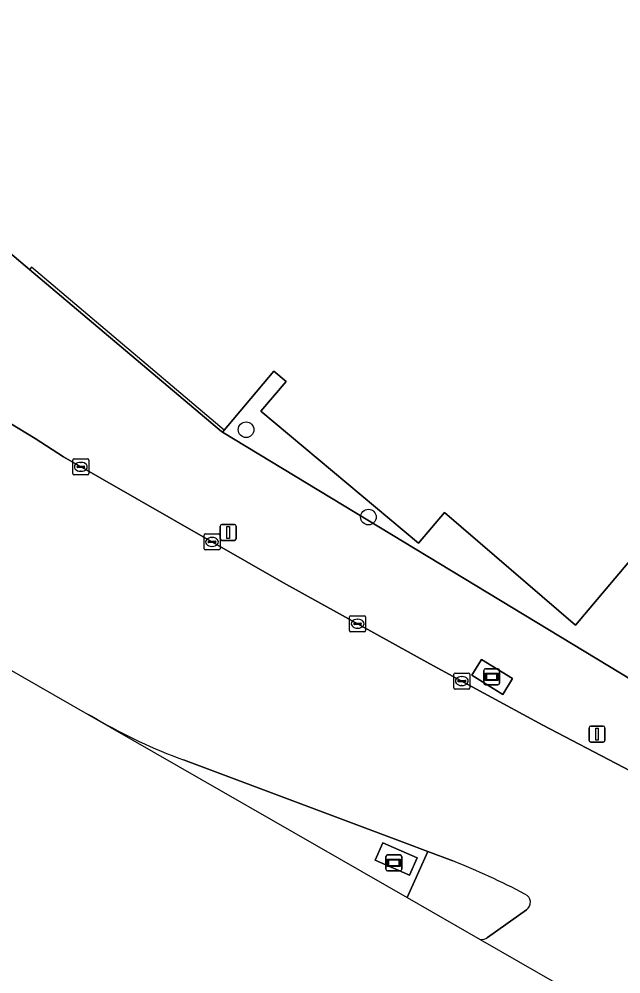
# Model space of a CAD drawing. Extents: x 156412 to 157779, y 382335 to 383768.
# Drawn here: x 157312.1 to 157349.8, y 382627.3 to 382687.1 of the extents above; entities that cross this region are included whole.
import ezdxf

# ---------------------------------------------------------------- set-up
doc = ezdxf.new("R2010")
doc.units = 0
for name, color, linetype in [('IMGEO_Berm_groen', 7, 'Continuous'), ('IMGEO_Boom', 7, 'Continuous'), ('IMGEO_Erf', 7, 'Continuous'), ('IMGEO_Groenvoorziening', 7, 'Continuous'), ('IMGEO_Haag', 7, 'Continuous'), ('IMGEO_Hek', 7, 'Continuous'), ('IMGEO_Kolk', 7, 'Continuous'), ('IMGEO_Lichtmast', 7, 'Continuous'), ('IMGEO_Rijbaan_regionaal_gesloten', 7, 'Continuous'), ('IMGEO_Terreindeel_gesloten', 7, 'Continuous'), ('IMGEO_Verkeerseiland_gesloten', 7, 'Continuous'), ('IMGEO_Wegwijzer', 7, 'Continuous')]:
    doc.layers.add(name, color=color, linetype=linetype)

msp = doc.modelspace()

# ---------------------------------------------------------------- linework, layer by layer
at = {"layer": 'IMGEO_Berm_groen'}
for points in [[(157396.305, 382640.74), (157396.255, 382640.767), (157396.205, 382640.793), (157367.964, 382655.481), (157359.275, 382640.327), (157353.987, 382643.561), (157352.251, 382644.622), (157352.104, 382644.777), (157324.886, 382661.236), (157324.823, 382661.274), (157312.793, 382671.421), (157303.073, 382679.648), (157299.709, 382685.284), (157297.721, 382690.716), (157294.2, 382709.269), (157294.086, 382711.624), (157294.376, 382713.781), (157295.116, 382716.549), (157295.696, 382718.191), (157296.275, 382719.865), (157293.68, 382714.447)], [(157263.191, 382692.089), (157265.069, 382690.242), (157267.127, 382688.996), (157267.67, 382688.662), (157292.489, 382673.365), (157296.632, 382670.852), (157313.143, 382660.837), (157314.934, 382659.688), (157328.71, 382651.806), (157337.88, 382646.744), (157341.255, 382644.91), (157344.961, 382642.896), (157355.023, 382637.63)], [(157316.429, 382643.589), (157336.466, 382632.101), (157336.466, 382632.101), (157337.761, 382634.98), (157336.306, 382635.524), (157322.438, 382640.72)], [(157317.014, 382643.268), (157316.714, 382643.433), (157316.429, 382643.589)]]:
    msp.add_lwpolyline(points, dxfattribs=at)
for points in [[(157343.065, 382645.816), (157342.459, 382644.826), (157341.515, 382645.404), (157340.508, 382646.02), (157341.114, 382647.01)], [(157337.088, 382634.583), (157336.613, 382633.499), (157334.458, 382634.444), (157334.933, 382635.528)]]:
    msp.add_lwpolyline(points, close=True, dxfattribs=at)
msp.add_arc((157334.722, 382673.917), 35.397, 239.98168, 249.69343, dxfattribs=at)
at = {"layer": 'IMGEO_Boom'}
for centre in [(157326.368, 382661.395), (157334.032, 382655.926)]:
    msp.add_circle(centre, 0.489, dxfattribs=at)
at = {"layer": 'IMGEO_Erf'}
msp.add_lwpolyline([(157297.721, 382690.716), (157299.709, 382685.284), (157303.073, 382679.648), (157312.793, 382671.421), (157324.823, 382661.274), (157324.886, 382661.236), (157328.101, 382665.059), (157328.87, 382664.419), (157327.286, 382662.565), (157337.166, 382654.288), (157338.788, 382656.216), (157347.01, 382649.155), (157355.817, 382659.592)], dxfattribs=at)
at = {"layer": 'IMGEO_Groenvoorziening'}
msp.add_lwpolyline([(157355.817, 382659.592), (157347.01, 382649.155), (157338.788, 382656.216), (157337.166, 382654.288), (157327.286, 382662.565), (157328.87, 382664.419), (157328.101, 382665.059), (157324.886, 382661.236), (157352.104, 382644.777), (157352.251, 382644.622), (157357.662, 382654.398)], dxfattribs=at)
at = {"layer": 'IMGEO_Haag'}
msp.add_lwpolyline([(157355.817, 382659.592), (157347.01, 382649.155), (157338.788, 382656.216), (157337.166, 382654.288), (157327.286, 382662.565), (157328.87, 382664.419), (157328.101, 382665.059), (157325.002, 382661.374), (157312.925, 382671.582), (157312.793, 382671.421), (157324.823, 382661.274), (157352.104, 382644.777), (157352.251, 382644.622), (157357.662, 382654.398)], dxfattribs=at)
at = {"layer": 'IMGEO_Hek'}
for points in [[(157295.116, 382716.549), (157294.376, 382713.781), (157294.086, 382711.624), (157294.2, 382709.269), (157297.721, 382690.716), (157299.709, 382685.284), (157303.073, 382679.648), (157312.793, 382671.421)], [(157312.793, 382671.421), (157324.823, 382661.274), (157352.104, 382644.777)]]:
    msp.add_lwpolyline(points, dxfattribs=at)
at = {"layer": 'IMGEO_Kolk'}
for p, q in [((157315.514, 382658.645), (157315.514, 382659.497)), ((157315.589, 382659.571), (157316.441, 382659.571)), ((157316.515, 382659.497), (157316.515, 382658.645)), ((157315.773, 382659.065), (157315.773, 382659.077)), ((157316.211, 382659.028), (157315.813, 382659.028)), ((157315.816, 382659.114), (157316.214, 382659.114)), ((157316.025, 382658.791), (157316, 382658.791)), ((157316.002, 382659.351), (157316.027, 382659.351)), ((157316.257, 382659.077), (157316.257, 382659.065)), ((157316.441, 382658.571), (157315.589, 382658.571)), ((157323.732, 382653.941), (157323.732, 382654.793)), ((157323.807, 382654.867), (157324.659, 382654.867)), ((157324.22, 382654.647), (157324.245, 382654.647)), ((157324.733, 382654.793), (157324.733, 382653.941)), ((157323.991, 382654.361), (157323.991, 382654.373)), ((157324.429, 382654.324), (157324.031, 382654.324)), ((157324.034, 382654.41), (157324.432, 382654.41)), ((157324.243, 382654.087), (157324.218, 382654.087)), ((157324.475, 382654.373), (157324.475, 382654.361)), ((157324.659, 382653.867), (157323.807, 382653.867)), ((157332.852, 382648.819), (157332.852, 382649.671)), ((157332.927, 382649.745), (157333.779, 382649.745)), ((157333.111, 382649.239), (157333.111, 382649.251)), ((157333.549, 382649.202), (157333.151, 382649.202)), ((157333.154, 382649.288), (157333.552, 382649.288)), ((157333.34, 382649.525), (157333.365, 382649.525)), ((157333.595, 382649.251), (157333.595, 382649.239)), ((157333.853, 382649.671), (157333.853, 382648.819)), ((157333.779, 382648.745), (157332.927, 382648.745)), ((157333.363, 382648.965), (157333.338, 382648.965)), ((157339.38, 382645.231), (157339.38, 382646.083)), ((157339.455, 382646.157), (157340.307, 382646.157)), ((157339.639, 382645.651), (157339.639, 382645.663)), ((157340.077, 382645.614), (157339.679, 382645.614)), ((157339.682, 382645.7), (157340.08, 382645.7)), ((157339.868, 382645.937), (157339.893, 382645.937)), ((157340.123, 382645.663), (157340.123, 382645.651)), ((157340.381, 382646.083), (157340.381, 382645.231)), ((157340.307, 382645.157), (157339.455, 382645.157)), ((157339.891, 382645.377), (157339.866, 382645.377))]:
    msp.add_line(p, q, dxfattribs=at)
for points in [[(157315.514, 382658.645), (157315.514, 382659.497)], [(157315.589, 382659.571), (157316.441, 382659.571)], [(157316.515, 382659.497), (157316.515, 382658.645)], [(157316.441, 382658.571), (157315.589, 382658.571)], [(157323.732, 382653.941), (157323.732, 382654.793)], [(157323.807, 382654.867), (157324.659, 382654.867)], [(157324.733, 382654.793), (157324.733, 382653.941)], [(157324.659, 382653.867), (157323.807, 382653.867)], [(157332.852, 382648.819), (157332.852, 382649.671)], [(157332.927, 382649.745), (157333.779, 382649.745)], [(157333.853, 382649.671), (157333.853, 382648.819)], [(157333.779, 382648.745), (157332.927, 382648.745)], [(157339.38, 382645.231), (157339.38, 382646.083)], [(157339.455, 382646.157), (157340.307, 382646.157)], [(157340.381, 382646.083), (157340.381, 382645.231)], [(157340.307, 382645.157), (157339.455, 382645.157)]]:
    msp.add_lwpolyline(points, dxfattribs=at)
for centre, radius, start, end in [((157315.591, 382659.495), 0.0765, 91.55205, 178.44795), ((157315.591, 382659.495), 0.0765, 91.55205, 178.44795), ((157316.439, 382659.495), 0.0765, 1.55205, 88.44795), ((157316.439, 382659.495), 0.0765, 1.55205, 88.44795), ((157315.813, 382659.074), 0.0403, 85.87752, 175.75265), ((157315.81, 382659.064), 0.0366, 178.93798, 274.71019), ((157316.214, 382659.071), 0.043, 264.86636, 352.45326), ((157316.218, 382659.076), 0.0386, 1.73085, 96.63898), ((157315.591, 382658.647), 0.0765, 181.55205, 268.44795), ((157315.591, 382658.647), 0.0765, 181.55205, 268.44795), ((157316.439, 382658.647), 0.0765, 271.55205, 358.44795), ((157316.439, 382658.647), 0.0765, 271.55205, 358.44795), ((157323.809, 382654.791), 0.0765, 91.55205, 178.44795), ((157323.809, 382654.791), 0.0765, 91.55205, 178.44795), ((157324.657, 382654.791), 0.0765, 1.55205, 88.44795), ((157324.657, 382654.791), 0.0765, 1.55205, 88.44795), ((157324.031, 382654.37), 0.0403, 85.87752, 175.75265), ((157324.028, 382654.36), 0.0366, 178.93798, 274.71019), ((157324.432, 382654.367), 0.043, 264.86636, 352.45326), ((157324.436, 382654.372), 0.0386, 1.73085, 96.63898), ((157323.809, 382653.943), 0.0765, 181.55205, 268.44795), ((157323.809, 382653.943), 0.0765, 181.55205, 268.44795), ((157324.657, 382653.943), 0.0765, 271.55205, 358.44795), ((157324.657, 382653.943), 0.0765, 271.55205, 358.44795), ((157332.929, 382649.669), 0.0765, 91.55205, 178.44795), ((157332.929, 382649.669), 0.0765, 91.55205, 178.44795), ((157333.151, 382649.248), 0.0403, 85.87752, 175.75265), ((157333.148, 382649.238), 0.0366, 178.93798, 274.71019), ((157333.552, 382649.245), 0.043, 264.86636, 352.45326), ((157333.556, 382649.25), 0.0386, 1.73085, 96.63898), ((157333.777, 382649.669), 0.0765, 1.55205, 88.44795), ((157333.777, 382649.669), 0.0765, 1.55205, 88.44795), ((157332.929, 382648.821), 0.0765, 181.55205, 268.44795), ((157332.929, 382648.821), 0.0765, 181.55205, 268.44795), ((157333.777, 382648.821), 0.0765, 271.55205, 358.44795), ((157333.777, 382648.821), 0.0765, 271.55205, 358.44795), ((157339.457, 382646.081), 0.0765, 91.55205, 178.44795), ((157339.457, 382646.081), 0.0765, 91.55205, 178.44795), ((157339.679, 382645.66), 0.0403, 85.87752, 175.75265), ((157339.676, 382645.65), 0.0366, 178.93798, 274.71019), ((157340.08, 382645.657), 0.043, 264.86636, 352.45326), ((157340.084, 382645.662), 0.0386, 1.73085, 96.63898), ((157340.305, 382646.081), 0.0765, 1.55205, 88.44795), ((157340.305, 382646.081), 0.0765, 1.55205, 88.44795), ((157339.457, 382645.233), 0.0765, 181.55205, 268.44795), ((157339.457, 382645.233), 0.0765, 181.55205, 268.44795), ((157340.305, 382645.233), 0.0765, 271.55205, 358.44795), ((157340.305, 382645.233), 0.0765, 271.55205, 358.44795)]:
    msp.add_arc(centre, radius, start, end, dxfattribs=at)
for centre, major_axis, ratio, start_param, end_param in [((157316.001, 382659.071), (-0.387, 0.002), 0.722429, 4.712389, 7.853982), ((157316.026, 382659.071), (-0.39, 0.002), 0.717154, 1.570796, 4.712389), ((157324.219, 382654.367), (-0.387, 0.002), 0.722429, 4.712389, 7.853982), ((157324.244, 382654.367), (-0.39, 0.002), 0.717154, 1.570796, 4.712389), ((157333.339, 382649.245), (-0.387, 0.002), 0.722429, 4.712389, 7.853982), ((157333.364, 382649.245), (-0.39, 0.002), 0.717154, 1.570796, 4.712389), ((157339.867, 382645.657), (-0.387, 0.002), 0.722429, 4.712389, 7.853982), ((157339.892, 382645.657), (-0.39, 0.002), 0.717154, 1.570796, 4.712389)]:
    msp.add_ellipse(centre, major_axis=major_axis, ratio=ratio, start_param=start_param, end_param=end_param, dxfattribs=at)
at = {"layer": 'IMGEO_Lichtmast'}
for p, q in [((157324.75, 382654.564), (157324.75, 382655.364)), ((157324.75, 382655.364), (157324.75, 382654.564)), ((157324.85, 382655.464), (157325.64, 382655.464)), ((157325.64, 382655.464), (157324.85, 382655.464)), ((157325.74, 382655.364), (157325.74, 382654.564)), ((157325.74, 382654.564), (157325.74, 382655.364)), ((157325.64, 382654.464), (157324.85, 382654.464)), ((157324.85, 382654.464), (157325.64, 382654.464)), ((157347.854, 382641.934), (157347.854, 382642.734)), ((157347.854, 382642.734), (157347.854, 382641.934)), ((157347.954, 382642.834), (157348.744, 382642.834)), ((157348.744, 382642.834), (157347.954, 382642.834)), ((157348.844, 382642.734), (157348.844, 382641.934)), ((157348.844, 382641.934), (157348.844, 382642.734)), ((157348.744, 382641.834), (157347.954, 382641.834)), ((157347.954, 382641.834), (157348.744, 382641.834))]:
    msp.add_line(p, q, dxfattribs=at)
for points in [[(157325.17, 382655.339), (157325.32, 382655.339), (157325.32, 382654.589), (157325.17, 382654.589), (157325.17, 382655.339)], [(157348.274, 382642.709), (157348.424, 382642.709), (157348.424, 382641.959), (157348.274, 382641.959), (157348.274, 382642.709)]]:
    msp.add_lwpolyline(points, dxfattribs=at)
for centre, start, end in [((157324.85, 382655.364), 90, 180), ((157324.85, 382655.364), 90, 180), ((157325.64, 382655.364), 0, 90), ((157325.64, 382655.364), 360, 90), ((157324.85, 382654.564), 180, 270), ((157324.85, 382654.564), 180, 270), ((157325.64, 382654.564), 270, 0), ((157325.64, 382654.564), 270, 0), ((157347.954, 382642.734), 90, 180), ((157347.954, 382642.734), 90, 180), ((157348.744, 382642.734), 0, 90), ((157348.744, 382642.734), 360, 90), ((157347.954, 382641.934), 180, 270), ((157347.954, 382641.934), 180, 270), ((157348.744, 382641.934), 270, 0), ((157348.744, 382641.934), 270, 0)]:
    msp.add_arc(centre, 0.1, start, end, dxfattribs=at)
at = {"layer": 'IMGEO_Rijbaan_regionaal_gesloten'}
for points in [[(157355.023, 382637.63), (157344.961, 382642.896), (157341.255, 382644.91), (157337.88, 382646.744), (157328.71, 382651.806), (157314.934, 382659.688), (157313.143, 382660.837), (157296.632, 382670.852), (157289.411, 382659.148), (157299.644, 382653.117)], [(157309.062, 382647.696), (157309.112, 382647.784), (157316.429, 382643.589), (157316.714, 382643.433), (157317.014, 382643.268)], [(157322.438, 382640.72), (157336.306, 382635.524), (157337.761, 382634.98), (157339.313, 382634.398)], [(157343.924, 382631.333), (157341.495, 382629.601)], [(157341.028, 382629.485), (157341.028, 382629.485), (157353.045, 382622.595), (157391.183, 382600.729), (157394.16, 382599.022), (157396.74, 382597.543), (157396.839, 382597.491), (157400.743, 382595.448), (157414.843, 382588.069), (157420.706, 382585), (157422.293, 382584.17)]]:
    msp.add_lwpolyline(points, dxfattribs=at)
for centre, radius, start, end in [((157334.722, 382673.917), 35.397, 239.98168, 249.69343), ((157322.714, 382592.402), 45.158, 62.11162, 68.43293), ((157343.626, 382631.801), 0.555, 302.43806, 67.80348), ((157341.143, 382630.021), 0.548, 257.89716, 310.00205)]:
    msp.add_arc(centre, radius, start, end, dxfattribs=at)
at = {"layer": 'IMGEO_Terreindeel_gesloten'}
for points in [[(157342.459, 382644.826), (157343.065, 382645.816), (157341.114, 382647.01), (157340.508, 382646.02), (157341.515, 382645.404)], [(157337.088, 382634.583), (157334.933, 382635.528), (157334.458, 382634.444), (157336.613, 382633.499)]]:
    msp.add_lwpolyline(points, close=True, dxfattribs=at)
at = {"layer": 'IMGEO_Verkeerseiland_gesloten'}
for points in [[(157339.313, 382634.398), (157337.761, 382634.98), (157336.466, 382632.101), (157336.466, 382632.101), (157341.028, 382629.485)], [(157341.495, 382629.601), (157343.924, 382631.333)], [(157341.028, 382629.485), (157341.028, 382629.485)]]:
    msp.add_lwpolyline(points, dxfattribs=at)
for centre, radius, start, end in [((157322.714, 382592.402), 45.158, 62.11162, 68.43293), ((157343.626, 382631.801), 0.555, 302.43806, 67.80348), ((157341.143, 382630.021), 0.548, 257.89716, 310.00205)]:
    msp.add_arc(centre, radius, start, end, dxfattribs=at)
at = {"layer": 'IMGEO_Wegwijzer'}
for p, q in [((157341.255, 382645.526), (157341.255, 382646.326)), ((157341.255, 382646.326), (157341.255, 382645.526)), ((157341.355, 382646.426), (157342.145, 382646.426)), ((157342.145, 382646.426), (157341.355, 382646.426)), ((157342.245, 382646.326), (157342.245, 382645.526)), ((157342.245, 382645.526), (157342.245, 382646.326)), ((157342.145, 382645.426), (157341.355, 382645.426)), ((157341.355, 382645.426), (157342.145, 382645.426)), ((157335.128, 382633.871), (157335.128, 382634.671)), ((157335.128, 382634.671), (157335.128, 382633.871)), ((157335.228, 382634.771), (157336.018, 382634.771)), ((157336.018, 382634.771), (157335.228, 382634.771)), ((157336.118, 382634.671), (157336.118, 382633.871)), ((157336.118, 382633.871), (157336.118, 382634.671)), ((157336.018, 382633.771), (157335.228, 382633.771)), ((157335.228, 382633.771), (157336.018, 382633.771))]:
    msp.add_line(p, q, dxfattribs=at)
for points in [[(157341.356, 382646.158), (157342.144, 382646.158), (157342.144, 382645.694), (157341.356, 382645.694), (157341.356, 382646.158)], [(157341.421, 382646.093), (157341.421, 382645.759), (157342.079, 382645.759), (157342.079, 382646.093), (157341.421, 382646.093)], [(157335.229, 382634.503), (157336.017, 382634.503), (157336.017, 382634.039), (157335.229, 382634.039), (157335.229, 382634.503)], [(157335.294, 382634.438), (157335.294, 382634.104), (157335.952, 382634.104), (157335.952, 382634.438), (157335.294, 382634.438)]]:
    msp.add_lwpolyline(points, dxfattribs=at)
for centre, start, end in [((157341.355, 382646.326), 90, 180), ((157341.355, 382646.326), 90, 180), ((157342.145, 382646.326), 0, 90), ((157342.145, 382646.326), 360, 90), ((157341.355, 382645.526), 180, 270), ((157341.355, 382645.526), 180, 270), ((157342.145, 382645.526), 270, 0), ((157342.145, 382645.526), 270, 0), ((157335.228, 382634.671), 90, 180), ((157335.228, 382634.671), 90, 180), ((157336.018, 382634.671), 0, 90), ((157336.018, 382634.671), 360, 90), ((157335.228, 382633.871), 180, 270), ((157335.228, 382633.871), 180, 270), ((157336.018, 382633.871), 270, 0), ((157336.018, 382633.871), 270, 0)]:
    msp.add_arc(centre, 0.1, start, end, dxfattribs=at)

doc.saveas('drawing.dxf')
